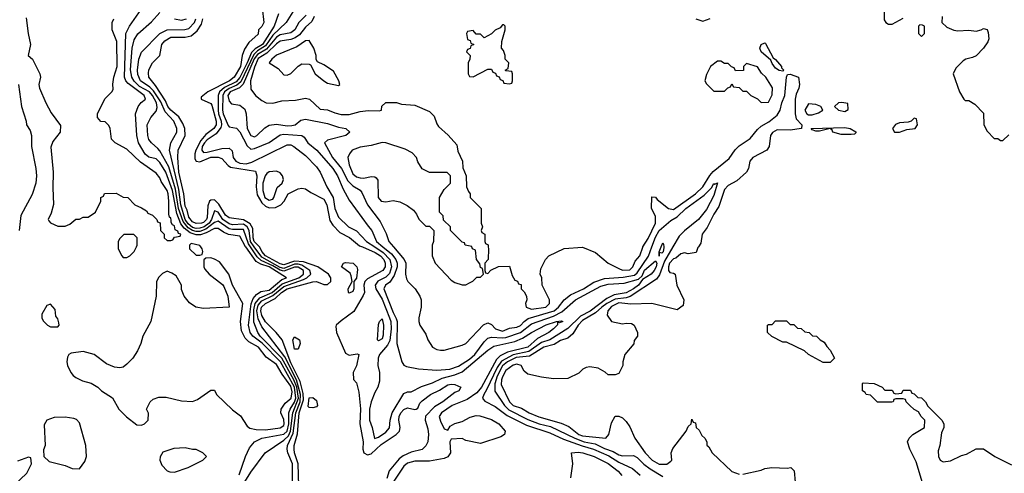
# Model space of a CAD drawing. Header units: inches. Extents: x 2380053 to 2584298, y 380219 to 546618.
# Tile 592 of 656: x 2512501 to 2517905, y 478758 to 481246. Entities that reach past the tile are written whole.
import ezdxf

# ---------------------------------------------------------------- set-up
doc = ezdxf.new("R2010")
doc.units = ezdxf.units.IN
doc.header["$MEASUREMENT"] = 0
doc.layers.add('C5417', color=7, linetype='Continuous')
doc.layers.add('C5418', color=7, linetype='Continuous')

msp = doc.modelspace()

# ---------------------------------------------------------------- linework, layer by layer
at = {"layer": 'C5417', "color": 2}
for points, elevation in [([(2513042, 480000), (2513042, 479990), (2513062, 479950), (2513070, 479942), (2513090, 479942), (2513106, 479950), (2513130, 479974), (2513141.6, 480000)], 26), ([(2513434, 480000), (2513434, 479990), (2513470, 479954), (2513490, 479954), (2513502, 479958), (2513506, 479974), (2513502, 479990), (2513495.3, 480000)], 26), ([(2513705.7, 478750), (2513740.4, 478850), (2513763.1, 478896.9), (2513790, 478930.4), (2513829.8, 478950.2), (2513950, 478973.5), (2513969.8, 478990), (2513977.8, 479030), (2513979.2, 479090), (2513985.7, 479110), (2514010, 479147.7), (2514016.6, 479170), (2514010, 479230.7), (2513933, 479370), (2513831.1, 479471.1), (2513780.8, 479510), (2513767, 479530), (2513756.8, 479570), (2513772, 479688), (2513783.1, 479716.9), (2513800.4, 479739.6), (2513825.5, 479754.5), (2513870, 479762.6), (2513939.1, 479820.9), (2513966, 479830), (2513870, 479889.9), (2513824.7, 479904.7), (2513799, 479919), (2513741.7, 480000)], 22), ([(2513718.6, 478681.4), (2513770, 478764), (2513849, 478870), (2513950, 478939.1), (2513975.7, 478964.3), (2513988.1, 478990), (2514000.6, 479090), (2514031.2, 479170), (2514021.8, 479230), (2514005.9, 479270), (2513940.2, 479390), (2513821.4, 479510), (2513807.7, 479530), (2513786.1, 479586.1), (2513785.8, 479654.2), (2513794.4, 479690), (2513819.1, 479720.9), (2513886.5, 479750), (2513942.5, 479797.5), (2514032.8, 479830), (2514059.4, 479850), (2514058.7, 479870), (2514030, 479889.3), (2514010, 479888.8), (2513950, 479866.1), (2513930, 479871.5), (2513890, 479895.8), (2513825.6, 479925.6), (2513805, 479945), (2513767.8, 480000)], 18), ([(2513998.9, 478678.9), (2513998.2, 478810), (2513973.5, 478870), (2513969.8, 478890), (2513970.7, 478910), (2514002.2, 478977.8), (2514017.5, 479090), (2514040.6, 479150), (2514042.7, 479190), (2514019.9, 479270), (2513957.3, 479397.3), (2513830, 479562), (2513810, 479605.1), (2513803.2, 479650), (2513810, 479680.7), (2513830, 479703.5), (2513890, 479732.5), (2513950, 479782.3), (2514058.8, 479821.2), (2514076.4, 479830), (2514099.1, 479850), (2514094, 479870), (2514050, 479900.4), (2514030, 479905.5), (2514010, 479904.5), (2513950, 479882.2), (2513930, 479887.2), (2513830, 479943.2), (2513789, 480000)], 14), ([(2514034, 478690), (2514029.9, 478809.9), (2514009, 478870), (2514007, 478890), (2514007.8, 478910), (2514025.4, 478974.6), (2514035.2, 479090), (2514058.2, 479161.8), (2514056.3, 479196.3), (2514041, 479261), (2513990, 479364.8), (2513941.1, 479490), (2513909.7, 479530), (2513850, 479588.3), (2513830, 479623.6), (2513825, 479650), (2513829.2, 479670), (2513850, 479689), (2513903.1, 479716.9), (2513938.8, 479750), (2513969.7, 479770), (2514110, 479808.9), (2514130.2, 479810.2), (2514170, 479792.7), (2514190, 479793), (2514209.4, 479810), (2514209.5, 479830), (2514195.6, 479850), (2514136.9, 479890), (2514058, 479918), (2514010, 479921.5), (2513950, 479901.6), (2513930, 479906.8), (2513851.1, 479950), (2513830, 479974.7), (2513818.7, 479998.7), (2513817.4, 480000)], 10), ([(2514382, 480000), (2514452.9, 479970), (2514481.8, 479950), (2514498.8, 479930), (2514506.9, 479910), (2514506.5, 479890), (2514494.6, 479870), (2514410, 479824.7), (2514395.3, 479810), (2514390.3, 479790), (2514392.7, 479750), (2514386.9, 479733.1), (2514334.7, 479645.3), (2514265.5, 479594.5), (2514238.8, 479570), (2514236.8, 479563.2), (2514240.5, 479530), (2514290, 479416.3), (2514310, 479405.5), (2514353.4, 479413.4), (2514362, 479410), (2514350, 479348), (2514332, 479310), (2514332.7, 479272.7), (2514350, 479254), (2514362.8, 479202.8), (2514371.6, 479111.5), (2514367.4, 479030), (2514386.3, 478930), (2514385.3, 478890), (2514390.4, 478870), (2514410, 478859.1), (2514430, 478864.9), (2514484.8, 478915.2), (2514568, 478970), (2514578.7, 478981.3), (2514585.7, 478990), (2514589.7, 479010), (2514582, 479050), (2514584.5, 479070), (2514593, 479090), (2514610, 479108.5), (2514630, 479116.5), (2514670, 479107.3), (2514678, 479110), (2514685.6, 479114.4), (2514698, 479142), (2514710, 479156.3), (2514756, 479190), (2514805.6, 479214.4), (2514850, 479243), (2514870, 479247.7), (2514890, 479244.9), (2514922, 479230), (2514911.3, 479210), (2514890, 479200.9), (2514823, 479150), (2514778, 479122), (2514728, 479072), (2514726, 479050), (2514741.1, 479001.1), (2514744.9, 478970), (2514740.8, 478930), (2514730, 478907.8), (2514710, 478888.5), (2514650, 478873.5), (2514605.9, 478854.1), (2514583.6, 478836.5), (2514528.6, 478771.4), (2514516.3, 478730)], 10), ([(2514449.6, 480000), (2514495.6, 479970), (2514533.2, 479930), (2514541.3, 479890), (2514530, 479854.7), (2514510, 479833.8), (2514467.6, 479812.4), (2514452.6, 479790), (2514455.8, 479770), (2514490, 479712.4), (2514531.7, 479610), (2514537.8, 479590), (2514540.1, 479550), (2514533.1, 479486.9), (2514519.2, 479460.8), (2514476.3, 479410), (2514467.7, 479390), (2514466, 479350), (2514476, 479310), (2514476.3, 479263.7), (2514466.8, 479230), (2514450, 479202), (2514430, 479149.2), (2514420.9, 479110), (2514421.6, 479050), (2514436.3, 479010), (2514448.8, 478948.8), (2514470, 478956.3), (2514510, 478984.4), (2514530, 479007.3), (2514534.7, 479050), (2514546, 479090), (2514610, 479194.8), (2514630, 479204.9), (2514650, 479204.4), (2514705.5, 479234.5), (2514766.5, 479253.5), (2514819.4, 479280.6), (2514890, 479297.2), (2514930, 479314.2), (2515070, 479433.7), (2515103.8, 479456.2), (2515218.6, 479481.4), (2515261.5, 479498.5), (2515310, 479530.3), (2515390, 479571.5), (2515448, 479590), (2515473.4, 479593.4), (2515482, 479590), (2515464, 479584), (2515452, 479588), (2515452, 479572), (2515430.4, 479550), (2515404.9, 479530), (2515342.3, 479497.7), (2515290, 479449.2), (2515177.6, 479422.4), (2515138.6, 479401.4), (2515118.1, 479381.9), (2515036.3, 479230), (2515010, 479199.3), (2514957.8, 479162.2), (2514874.8, 479130), (2514816.3, 479090), (2514803.8, 479070), (2514810, 479044.7), (2514830, 479002), (2514850, 478994), (2514863.1, 479016.9), (2514890, 479032), (2514930, 479042), (2514973.6, 479066.4), (2515005.6, 479074.4), (2515026, 479074), (2515090, 479053.4), (2515131, 479030), (2515164.7, 478990), (2515162, 478970), (2515142, 478958), (2515030, 478922), (2514950, 478938), (2514930, 478948), (2514870, 478946), (2514862, 478930), (2514864.7, 478870), (2514850, 478849.2), (2514830, 478839.3), (2514750, 478823.7), (2514670, 478823.7), (2514630, 478813.3), (2514610, 478797), (2514550, 478709.2)], 14), ([(2514494.8, 480000), (2514541.1, 479961.1), (2514565.8, 479930), (2514573.2, 479910), (2514573, 479890), (2514556.7, 479843.3), (2514533.3, 479806.7), (2514508.4, 479790), (2514500.3, 479770), (2514550, 479640.4), (2514567.8, 479607.8), (2514572.6, 479590), (2514570.4, 479470), (2514599.1, 479370), (2514610, 479351), (2514624.5, 479344.5), (2514690, 479330.6), (2514790, 479324.2), (2514862, 479330), (2514910, 479344.9), (2514970, 479384.7), (2514999.3, 479410), (2515050, 479479.5), (2515070, 479498.9), (2515090, 479505.5), (2515150, 479500.2), (2515170, 479502.5), (2515250, 479530.2), (2515310, 479578.4), (2515430, 479620.4), (2515476.5, 479643.5), (2515551.3, 479710), (2515690, 479785.2), (2515730, 479795.5), (2515818.8, 479801.2), (2515897.6, 479822.4), (2515918, 479842), (2515930, 479871.5), (2515990, 479924), (2515997, 479910), (2515994, 479890), (2515983.7, 479870), (2515966, 479850), (2515919.8, 479820.2), (2515896.5, 479790), (2515870, 479769.8), (2515830, 479747.1), (2515764, 479736), (2515723.3, 479716.7), (2515632.2, 479647.8), (2515579.4, 479620.6), (2515510, 479551.8), (2515410, 479490.7), (2515364.8, 479475.2), (2515294.7, 479425.3), (2515210, 479408.4), (2515146.3, 479373.7), (2515121.1, 479338.9), (2515063.9, 479216.1), (2515047.6, 479190), (2515041.6, 479170), (2515044.4, 479164.4), (2515053.5, 479153.5), (2515110, 479123.7), (2515175.8, 479075.8), (2515282.1, 479022.1), (2515410, 478979.7), (2515485.7, 478945.7), (2515588.5, 478908.5), (2515650, 478890.9), (2515733.9, 478853.9), (2515790, 478819.7), (2515863.7, 478783.7), (2515907, 478747)], 18), ([(2514553.2, 480000), (2514612, 479930), (2514621.1, 479910), (2514619.1, 479850), (2514624.5, 479824.5), (2514631.3, 479810), (2514671.3, 479770), (2514698, 479730), (2514704.7, 479710), (2514704.7, 479670), (2514691.3, 479610), (2514691.3, 479590), (2514698, 479570), (2514730, 479522), (2514741, 479490), (2514766, 479450), (2514790, 479437.3), (2514810, 479434), (2514830, 479434), (2514930, 479461), (2514949.3, 479470.7), (2515047.3, 479572.7), (2515070, 479582.8), (2515090, 479574), (2515113, 479550), (2515150, 479536.9), (2515190, 479554.3), (2515230, 479559.7), (2515250, 479569.1), (2515269, 479591), (2515292.6, 479607.4), (2515434.7, 479650), (2515458, 479670), (2515489.8, 479710.2), (2515523.3, 479736.7), (2515595.6, 479770), (2515653, 479807), (2515710, 479825.6), (2515813, 479833), (2515874.6, 479845.5), (2515890, 479858.2), (2515951.8, 479948.2), (2515970.7, 480000)], 22), ([(2514764.7, 480000), (2514764.7, 479950), (2514782, 479910), (2514870, 479818), (2514890, 479804.7), (2514930, 479792), (2514950, 479792), (2514970, 479802), (2514988.4, 479811.6), (2515010, 479834), (2515030, 479834), (2515046, 479850), (2515042, 479882), (2515030, 479886), (2515027.3, 479907.3), (2515008, 479930), (2515002, 479982), (2514986, 479990), (2514982.7, 480000)], 26), ([(2515072.9, 480000), (2515074, 479990), (2515072, 479930), (2515054, 479910), (2515054, 479870), (2515058, 479858), (2515070, 479854), (2515087.3, 479872.7), (2515128.4, 479891.6), (2515190, 479894), (2515203.6, 479843.6), (2515218, 479818), (2515232.7, 479812.7), (2515238, 479798), (2515252.7, 479792.7), (2515254, 479770), (2515270, 479754), (2515282, 479730), (2515284.7, 479710), (2515278, 479690), (2515281, 479670), (2515310, 479658), (2515388.7, 479670), (2515409.4, 479690), (2515409.3, 479710), (2515368, 479790), (2515366, 479830), (2515358, 479850), (2515360.4, 479879.6), (2515386, 479930), (2515406, 479950), (2515488.9, 479991.1), (2515590, 479998), (2515662, 479970), (2515730.7, 479910.7), (2515790, 479880.5), (2515810, 479873), (2515850, 479873.4), (2515866.6, 479890), (2515878.7, 479921.3), (2515904.5, 479950), (2515921.1, 479998.9), (2515921.8, 480000)], 26), ([(2516086, 480000), (2516039.1, 479920.9), (2516012.5, 479847.5), (2515996.6, 479823.4), (2515852.3, 479727.7), (2515830, 479720.8), (2515770, 479713.8), (2515723.6, 479690), (2515695.2, 479670), (2515662, 479638), (2515590, 479595.5), (2515566.4, 479570), (2515536.2, 479523.8), (2515510, 479499.6), (2515470, 479487.3), (2515434.7, 479465.3), (2515378, 479450), (2515298.8, 479401.2), (2515226.7, 479393.4), (2515177.6, 479370), (2515150, 479346.8), (2515121.4, 479290), (2515108.4, 479248.4), (2515108.1, 479208.1), (2515162.2, 479130), (2515186.2, 479106.1), (2515290, 479053.5), (2515353, 479030), (2515414.6, 479014.6), (2515547.2, 478950), (2515599.3, 478930), (2515658.7, 478918.7), (2515710, 478894.5), (2515758.3, 478878.3), (2515790, 478859.6), (2515810, 478853.8), (2515870, 478855.3), (2515890, 478844.4), (2515927.2, 478807.2), (2515962, 478782), (2516030, 478740.5)], 22), ([(2516226, 480000), (2516223.6, 479996.4), (2516214, 479970), (2516170, 479962), (2516150, 479968), (2516130, 479962), (2516101.4, 479938.6), (2516090, 479934.5), (2516066.9, 479910), (2516061.3, 479890), (2516062, 479870), (2516070, 479858.8), (2516090, 479856), (2516098, 479850), (2516107.3, 479790), (2516146, 479710), (2516142, 479678), (2516110, 479655.3), (2515970, 479688.7), (2515854.4, 479685.6), (2515790, 479692.6), (2515750, 479672.1), (2515728.5, 479650), (2515724.7, 479624.7), (2515750, 479591.3), (2515810, 479578), (2515830, 479582), (2515859.6, 479579.6), (2515874, 479570), (2515892, 479530), (2515892, 479510), (2515872.7, 479487.3), (2515871.6, 479468.4), (2515822, 479410), (2515812, 479370), (2515812, 479350), (2515790, 479306), (2515770, 479298), (2515730, 479298), (2515713.6, 479313.6), (2515675.5, 479335.5), (2515630, 479341.2), (2515610, 479339), (2515592, 479330), (2515570, 479308), (2515510, 479278), (2515430, 479275.3), (2515364.7, 479284.7), (2515290, 479302), (2515270, 479318), (2515253.2, 479350), (2515230, 479356.2), (2515210, 479351.1), (2515170, 479322), (2515150, 479286.6), (2515144.7, 479270), (2515144.3, 479244.3), (2515190, 479150.6), (2515210, 479130.4), (2515254.4, 479114.4), (2515297.3, 479090), (2515350, 479068), (2515473.7, 479033.7), (2515514.1, 479014.1), (2515570, 478970.3), (2515590, 478963.2), (2515718, 478950), (2515735.3, 478970), (2515750, 479034), (2515768.9, 479071.1), (2515790, 479072), (2515810, 479062), (2515830, 479042), (2515850, 479012), (2515877.3, 478950), (2515934, 478870), (2515972.4, 478830), (2516010, 478807.7), (2516052.6, 478807.4), (2516075.6, 478824.4), (2516079.3, 478830), (2516077.2, 478870), (2516086, 478894), (2516158, 478990), (2516170, 479014), (2516186, 479030), (2516190, 479054), (2516198, 479038), (2516210, 479034), (2516214, 479010), (2516230, 478994), (2516245.4, 478965.4), (2516262, 478950), (2516272, 478930), (2516272.7, 478912.7), (2516283.6, 478903.6), (2516302, 478870), (2516410, 478767.3), (2516450, 478753.4)], 26), ([(2516036.5, 480000), (2516036.7, 479996.7), (2516032.1, 479972.1), (2516025.6, 479965.6), (2516011.1, 479968.9), (2516010, 479948.7), (2516010, 479972), (2516021.2, 480000)], 18), ([(2517467.3, 478670), (2517421.7, 478821.7), (2517386, 478890), (2517374, 478930), (2517382, 478950), (2517402, 478970), (2517466, 479010), (2517468, 479050), (2517448, 479070), (2517434.6, 479094.6), (2517410, 479108), (2517386, 479130), (2517366, 479150), (2517362, 479162), (2517350, 479166), (2517310, 479166), (2517298, 479162), (2517294, 479150), (2517287.3, 479147.3), (2517208.4, 479148.4), (2517170, 479186), (2517146, 479190), (2517142, 479202), (2517126, 479210), (2517126, 479250), (2517130, 479254), (2517190, 479251.3), (2517234, 479230), (2517250, 479214), (2517290, 479214), (2517298, 479198), (2517310, 479194), (2517342, 479198), (2517350, 479214), (2517390, 479214), (2517398, 479198), (2517410, 479194), (2517430, 479174), (2517451.1, 479171.1), (2517472, 479150), (2517485.4, 479125.4), (2517562, 479050), (2517572, 479030), (2517572, 479010), (2517559.6, 478980.4), (2517551, 478910), (2517542, 478882), (2517542.8, 478850), (2517552, 478830), (2517570, 478821), (2517610, 478826), (2517670, 478856), (2517696.5, 478863.5), (2517750, 478892), (2517790, 478891.3), (2517852, 478850), (2517944.5, 478804.5)], 26), ([(2515526.8, 478733.2), (2515537.2, 478810), (2515529.3, 478870.7), (2515565.4, 478874.6), (2515591.3, 478870), (2515654, 478850), (2515730, 478811.7), (2515784.9, 478770), (2515805.3, 478745.3)], 14), ([(2512469.1, 478690.9), (2512540.4, 478759.6), (2512566, 478810), (2512562, 478842), (2512550, 478846), (2512490, 478824)], 26), ([(2516470, 478753.4), (2516570, 478776), (2516590, 478784.7), (2516629.3, 478790.7), (2516713.6, 478786.4), (2516734, 478790), (2516751.1, 478771.1), (2516757.3, 478710)], 26)]:
    msp.add_lwpolyline(points, dxfattribs=dict(at, elevation=elevation))
for points, elevation in [([(2513550, 479939), (2513522, 479938), (2513512, 479928), (2513511.3, 479890), (2513516.9, 479876.9), (2513541, 479850), (2513613.4, 479793.4), (2513622, 479782), (2513642.8, 479730), (2513651.3, 479668.7), (2513510, 479662.7), (2513468.7, 479670), (2513432.5, 479692.5), (2513404, 479730), (2513390, 479766), (2513388.7, 479790), (2513360.4, 479840.4), (2513336.4, 479856.4), (2513310, 479866), (2513285.4, 479854.6), (2513265.4, 479834.6), (2513252, 479810), (2513251, 479730), (2513220.7, 479590), (2513176.3, 479510), (2513165.5, 479470), (2513148.2, 479430), (2513121.6, 479390), (2513090, 479357), (2513070, 479340.9), (2513050, 479337), (2513021, 479341), (2512977.6, 479357.6), (2512910, 479409.4), (2512850, 479426.6), (2512783, 479417), (2512770.7, 479409.3), (2512764.5, 479395.5), (2512760.7, 479370), (2512764, 479350), (2512782.8, 479310), (2512795.2, 479295.2), (2512810, 479282.8), (2512845.8, 479265.8), (2512893, 479253), (2512930, 479231), (2512950.7, 479210.7), (2513010, 479171.3), (2513044.7, 479110), (2513087.1, 479067.1), (2513143.6, 479023.6), (2513170, 479022), (2513186, 479030), (2513206, 479050), (2513207.3, 479087.3), (2513198, 479110), (2513218, 479150), (2513234.6, 479165.4), (2513264.7, 479175.3), (2513304.7, 479175.3), (2513390, 479154.8), (2513448.9, 479151.1), (2513478, 479162), (2513550, 479214), (2513570, 479214), (2513582, 479190), (2513670, 479106.8), (2513713.2, 479073.2), (2513750, 479016), (2513764.7, 479004.7), (2513798.4, 478998.4), (2513850, 478996.5), (2513930, 479007.9), (2513950, 479020.7), (2513952.4, 479030), (2513950, 479053.2), (2513935.1, 479090), (2513936.9, 479110), (2513957.4, 479142.6), (2513991.5, 479170), (2513995.8, 479204.2), (2513990, 479235.4), (2513941.7, 479301.7), (2513910, 479354.3), (2513854.3, 479394.3), (2513812.6, 479450), (2513759.4, 479479.4), (2513738.3, 479498.3), (2513718.6, 479538.6), (2513713, 479590), (2513725.2, 479690), (2513669, 479789), (2513649, 479850), (2513598, 479918), (2513570, 479933.2)], 26), ([(2514310, 479746), (2514305.2, 479750), (2514304.5, 479770), (2514325.2, 479810), (2514320.2, 479840.2), (2514315.1, 479855.1), (2514268, 479890), (2514278, 479910), (2514290, 479914), (2514332, 479910), (2514352, 479890), (2514356, 479876), (2514350, 479829), (2514334.8, 479810), (2514335.5, 479770), (2514330, 479755.3)], 6), ([(2512670, 479686), (2512650, 479678), (2512622, 479630), (2512622, 479610), (2512630, 479594), (2512654, 479570), (2512670, 479562), (2512710, 479562), (2512718, 479570), (2512716.4, 479583.6), (2512710, 479606), (2512700.4, 479620.4), (2512696.4, 479656.4)], 26), ([(2514470, 479484), (2514465.2, 479490), (2514470, 479574), (2514475.3, 479590), (2514490, 479604.7), (2514498.4, 479570), (2514495.9, 479515.9), (2514490, 479495.3)], 10), ([(2516730, 479574), (2516750, 479574), (2516770, 479554), (2516790, 479552), (2516810, 479534), (2516834, 479530), (2516852.7, 479512.7), (2516874, 479510), (2516894, 479490), (2516916.9, 479476.9), (2516930, 479454), (2516950, 479434), (2516972, 479390), (2516950, 479366), (2516910, 479366), (2516830, 479408.7), (2516808.9, 479428.9), (2516710, 479478), (2516690, 479478), (2516628.4, 479508.4), (2516606, 479530), (2516606, 479570), (2516610, 479574), (2516630, 479574), (2516650, 479594), (2516710, 479594)], 26), ([(2514010, 479438), (2514000.9, 479490), (2514010, 479506), (2514036.3, 479490), (2514040.5, 479470), (2514030, 479438)], 6), ([(2514110, 479116.2), (2514090, 479119.3), (2514084.7, 479124.7), (2514090, 479171.3), (2514110, 479174.4), (2514130, 479157.3), (2514135.3, 479130), (2514130, 479122.9)], 6), ([(2512750, 479066), (2512690, 479064), (2512650, 479048.7), (2512635.3, 479024.7), (2512642, 478910), (2512632.7, 478887.3), (2512634, 478850), (2512663.6, 478823.6), (2512750, 478801), (2512790, 478784.7), (2512830, 478782), (2512858, 478822), (2512868.7, 478850), (2512864, 478910), (2512830, 479035.3), (2512812.5, 479052.5), (2512798.6, 479058.6)], 26), ([(2513410, 478898), (2513346.4, 478893.6), (2513286.4, 478873.6), (2513271.6, 478848.4), (2513271.3, 478830), (2513282, 478802), (2513310, 478772), (2513325.4, 478765.4), (2513350, 478764.7), (2513426, 478790), (2513506, 478830), (2513526, 478850), (2513506, 478870), (2513470, 478888), (2513450, 478888)], 26)]:
    msp.add_lwpolyline(points, close=True, dxfattribs=dict(at, elevation=elevation))
at = {"layer": 'C5418', "color": 2}
for points, elevation in [([(2513741.7, 480000), (2513741, 480001), (2513710, 480059.1), (2513647.9, 480067.9), (2513620, 480080), (2513590, 480100.4), (2513570, 480100.3), (2513523.9, 480076.1), (2513493.5, 480066.5), (2513470, 480065.5), (2513437.3, 480077.3), (2513403.3, 480103.3), (2513386, 480126), (2513362.8, 480182.8), (2513339.9, 480310), (2513303.7, 480410), (2513270, 480463.5), (2513256.5, 480476.5), (2513250, 480482), (2513210, 480491.1), (2513190, 480508.2), (2513153.1, 480570), (2513143.5, 480610), (2513136.3, 480730), (2513151.5, 480770), (2513168.6, 480791.4), (2513192, 480810), (2513185.1, 480830), (2513096, 480896), (2513083.5, 480910), (2513075.6, 480930), (2513084.7, 481170), (2513103.5, 481210), (2513180.1, 481319.9)], 22), ([(2513767.8, 480000), (2513756.6, 480016.6), (2513730, 480095.7), (2513670, 480094.5), (2513650, 480099.5), (2513590, 480140.3), (2513570, 480133.6), (2513522.7, 480097.3), (2513490, 480084.7), (2513470, 480083.4), (2513449.6, 480089.6), (2513425.3, 480105.3), (2513398.6, 480138.6), (2513373.7, 480210), (2513356.7, 480316.7), (2513319.4, 480439.4), (2513270, 480526.6), (2513260.1, 480540.1), (2513224, 480570), (2513210, 480588.7), (2513204.5, 480610), (2513200.9, 480670), (2513221.2, 480710), (2513250, 480744.7), (2513255.2, 480764.8), (2513252, 480790), (2513231, 480830), (2513212.8, 480850), (2513158.9, 480878.9), (2513128.9, 480908.9), (2513116.8, 480930), (2513109.8, 480970.2), (2513118, 481090), (2513130, 481134.8), (2513150, 481167.7), (2513225.2, 481234.8), (2513270, 481284.7)], 18), ([(2513831.1, 481311.1), (2513842, 481230), (2513830, 481208), (2513812, 481190), (2513810, 481166), (2513758.8, 481121.2), (2513735.9, 481084.1), (2513722.8, 481050), (2513714, 480990), (2513678.9, 480930), (2513652.2, 480910), (2513534, 480850), (2513498, 480822), (2513498, 480810), (2513550, 480786), (2513556.4, 480776.4), (2513578.9, 480690), (2513578.8, 480670), (2513566, 480650), (2513523.7, 480616.3), (2513496, 480584), (2513468.2, 480530), (2513462.2, 480510), (2513463.2, 480483.2), (2513470, 480470.5), (2513490, 480466), (2513550, 480491.8), (2513591.2, 480491.2), (2513610, 480483.8), (2513645.5, 480445.5), (2513658, 480438), (2513795.4, 480415.4), (2513803.1, 480390), (2513798.8, 480330), (2513804.5, 480284.5), (2513830, 480241.3), (2513850, 480222.8), (2513870, 480214), (2513904.4, 480215.6), (2513935.1, 480230), (2513952.7, 480250), (2513975.3, 480290), (2514030, 480318), (2514050, 480322), (2514070, 480319.1), (2514098.3, 480298.3), (2514170, 480262), (2514186, 480230), (2514203.8, 480143.8), (2514219.3, 480119.3), (2514258.7, 480078.7), (2514312, 480052), (2514366.5, 480006.5), (2514382, 480000)], 10), ([(2514010, 481304), (2513963, 481230), (2513890, 481161), (2513850, 481102.1), (2513805.6, 481074.4), (2513785.6, 481054.4), (2513714.7, 480905.3), (2513693.3, 480886.7), (2513650, 480868.3), (2513625.8, 480850), (2513616.8, 480830), (2513613.5, 480750), (2513617.1, 480730), (2513645.9, 480665.9), (2513650, 480659.1), (2513691.4, 480651.4), (2513710, 480630.5), (2513750, 480553.4), (2513770, 480535.5), (2513790, 480539.3), (2513870, 480572.7), (2513930, 480614), (2513950, 480618), (2514050.4, 480610.4), (2514061.6, 480601.6), (2514082.4, 480570), (2514132, 480530), (2514219.6, 480430), (2514245.3, 480390), (2514276.7, 480316.7), (2514310, 480256), (2514413, 480113), (2514434, 480090), (2514459, 480030), (2514494.8, 480000)], 18), ([(2517245.4, 481334.6), (2517245.4, 481245.4), (2517254, 481230), (2517270, 481222), (2517290, 481222), (2517350, 481254)], 30), ([(2512536.8, 481256.8), (2512547.3, 481170), (2512560.7, 481110), (2512547.3, 481050), (2512571.3, 481030), (2512611, 480950), (2512616, 480930), (2512606.8, 480890), (2512610.8, 480870), (2512644.9, 480790), (2512674.9, 480734.9), (2512726, 480666), (2512722.8, 480630), (2512682.8, 480577.2), (2512672.7, 480547.3), (2512684.9, 480410), (2512683.1, 480323.1), (2512687.5, 480232.5), (2512674.8, 480185.2), (2512658, 480150), (2512662, 480142), (2512670, 480132), (2512710, 480114), (2512750, 480114), (2512776.4, 480123.6), (2512810, 480152), (2512830, 480152), (2512850, 480162), (2512876.4, 480163.6), (2512918, 480190), (2512946, 480250), (2512946, 480270), (2512962, 480278), (2512967.3, 480292.7), (2513030, 480294), (2513070, 480272), (2513094, 480270), (2513134, 480230), (2513170, 480214), (2513196.9, 480196.9), (2513204.7, 480184.7), (2513230, 480174), (2513254, 480150), (2513258, 480138), (2513272.7, 480132.7), (2513274, 480090), (2513294, 480070), (2513294, 480050), (2513310, 480034), (2513330, 480034), (2513342, 480038), (2513350, 480054), (2513382, 480058), (2513386, 480070), (2513372.9, 480072.9), (2513370, 480086), (2513354, 480094), (2513350, 480115.3), (2513340.2, 480120.2), (2513333.2, 480133.2), (2513333.2, 480146.8), (2513330, 480158), (2513323.1, 480163.1), (2513320.2, 480180.2), (2513320.5, 480250), (2513315.6, 480290), (2513310, 480309.2), (2513278.3, 480358.3), (2513270, 480379), (2513250, 480404), (2513164.2, 480464.2), (2513090, 480535.3), (2513026, 480570), (2513006, 480590), (2512998, 480650), (2512990, 480666), (2512970, 480686), (2512947.3, 480687.3), (2512928, 480710), (2512928.4, 480731.6), (2512970, 480814), (2513008.4, 480851.6), (2513014.6, 480865.4), (2513012.7, 480892.7), (2513018.7, 480930), (2513036.4, 480990), (2513033.8, 481126.2), (2513008, 481190), (2513008.7, 481230), (2513018, 481250)], 26), ([(2513789, 480000), (2513767.3, 480030), (2513759.9, 480090), (2513750.3, 480110.3), (2513730, 480123.8), (2513670, 480121.6), (2513650, 480126.5), (2513616.2, 480150), (2513590, 480189.7), (2513570, 480197.6), (2513553.7, 480150), (2513540.7, 480130), (2513512.8, 480110), (2513490, 480102.6), (2513470, 480101.1), (2513450, 480106.9), (2513426, 480126), (2513409.5, 480150), (2513385.8, 480230), (2513374.4, 480314.4), (2513323.5, 480530), (2513331, 480570), (2513364.2, 480630), (2513363.5, 480650), (2513347.2, 480690), (2513300.1, 480740.1), (2513275.7, 480795.7), (2513235.8, 480855.8), (2513215.5, 480875.5), (2513163.5, 480910), (2513150, 480945.2), (2513147.7, 480970), (2513154.3, 481030), (2513170, 481067.7), (2513269.9, 481170.2), (2513310, 481190.2), (2513407.9, 481192), (2513430, 481198.6), (2513460.3, 481230), (2513468.1, 481250)], 14), ([(2513817.4, 480000), (2513788.8, 480030), (2513782.2, 480050), (2513780.8, 480100.8), (2513766.9, 480126.9), (2513730, 480148.6), (2513650, 480158.7), (2513630, 480174), (2513594.9, 480234.9), (2513570, 480258.7), (2513550, 480256.8), (2513542.3, 480250), (2513534.4, 480225.6), (2513530, 480161.2), (2513525.7, 480150), (2513510, 480134.3), (2513498.8, 480130), (2513470, 480127.3), (2513450, 480137.6), (2513430, 480162.9), (2513420.9, 480200.9), (2513410, 480223.7), (2513402.3, 480290), (2513374.4, 480410), (2513369.8, 480490.2), (2513371.6, 480530), (2513408.9, 480611.1), (2513407.8, 480650), (2513397.1, 480677.1), (2513373.8, 480713.8), (2513330, 480748.9), (2513314, 480770), (2513300.9, 480800.9), (2513246, 480886), (2513209.6, 480930), (2513207.7, 480952.3), (2513210, 480971.3), (2513229.4, 481010), (2513269.5, 481050.5), (2513282, 481110), (2513297.2, 481130), (2513330, 481150.2), (2513410, 481150.2), (2513441.6, 481158.4), (2513475.2, 481184.8), (2513499, 481221), (2513506.2, 481250)], 10), ([(2513350.5, 481250.5), (2513390, 481243), (2513416, 481250)], 18), ([(2513921.4, 481278.6), (2513898.4, 481210), (2513833.9, 481110), (2513793.4, 481086.6), (2513773.1, 481066.9), (2513750, 481008.8), (2513710, 480928.3), (2513690, 480904.9), (2513626.2, 480873.8), (2513598.2, 480850), (2513590.1, 480830), (2513590.1, 480750), (2513591.8, 480730), (2513607.5, 480690), (2513608.8, 480670), (2513604.5, 480655.5), (2513580.3, 480619.7), (2513530, 480587.9), (2513515, 480570), (2513503.5, 480550), (2513500.2, 480530), (2513510, 480518.5), (2513530, 480518.6), (2513610, 480540.3), (2513650, 480541), (2513667.5, 480527.5), (2513673.7, 480490), (2513687.2, 480470), (2513710, 480459.8), (2513744, 480456), (2513775, 480465), (2513970, 480560.5), (2513990, 480559.1), (2514006, 480550), (2514070, 480500.7), (2514130, 480438.8), (2514150.8, 480410), (2514187.3, 480330), (2514221.3, 480270), (2514230.3, 480210), (2514250, 480162.4), (2514304.9, 480110), (2514350, 480088.7), (2514403.7, 480030), (2514449.6, 480000)], 14), ([(2514074.3, 481270), (2514033.1, 481230), (2514011.4, 481190), (2513990, 481174.8), (2513930, 481162.6), (2513910, 481150.6), (2513855.4, 481084.6), (2513805.7, 481054.3), (2513789, 481031), (2513727.9, 480892.1), (2513707.7, 480872.3), (2513656.9, 480850), (2513644, 480830), (2513650, 480799.1), (2513664.4, 480784.4), (2513710, 480776.4), (2513736, 480756), (2513743.8, 480730), (2513749.1, 480650), (2513768.9, 480610), (2513790, 480603.7), (2513802.7, 480610), (2513847, 480653), (2513870, 480667.7), (2513910, 480673.4), (2513970, 480664.2), (2513994.2, 480665.8), (2514012.7, 480670), (2514044.9, 480695.1), (2514070, 480700.3), (2514190, 480676.9), (2514250, 480655.8), (2514292, 480650), (2514314, 480630), (2514291.3, 480610), (2514190, 480585.2), (2514174.8, 480570), (2514218, 480490), (2514266.9, 480430), (2514301.7, 480361.7), (2514330, 480334.3), (2514370.2, 480310.2), (2514378.5, 480298.5), (2514410.3, 480230), (2514479.2, 480139.2), (2514512.4, 480072.4), (2514528, 480030), (2514553.2, 480000)], 22), ([(2514116.6, 481263.4), (2514104, 481236), (2514070, 481204.7), (2514036.3, 481163.7), (2514013.9, 481146.1), (2513990, 481137.1), (2513930, 481127.6), (2513910, 481114), (2513858.2, 481061.8), (2513810, 481034), (2513790, 480985.1), (2513768.2, 480910), (2513770, 480864.7), (2513796, 480830), (2513830, 480802.8), (2513854, 480790), (2513890, 480787.3), (2513939.3, 480800.7), (2514014.8, 480805.2), (2514070, 480815.5), (2514091, 480810), (2514150, 480756), (2514190, 480751), (2514230, 480734.8), (2514266.4, 480726.4), (2514310, 480726.4), (2514370, 480742), (2514412.9, 480747.1), (2514474, 480746), (2514486, 480750), (2514488.4, 480771.6), (2514510, 480792), (2514570, 480792), (2514596.4, 480783.6), (2514670, 480778), (2514750, 480742), (2514776, 480716), (2514790, 480674), (2514799.6, 480659.6), (2514852, 480612), (2514899.6, 480559.6), (2514905.4, 480525.4), (2514932, 480470), (2514932.7, 480432.7), (2514952, 480390), (2514954, 480330), (2514963.6, 480303.6), (2514974, 480290), (2514974, 480270), (2515034, 480210), (2515034, 480130), (2515042, 480110), (2515034, 480090), (2515038, 480078), (2515054, 480070), (2515054, 480030), (2515058, 480018), (2515071.6, 480011.6), (2515072.9, 480000)], 26), ([(2516211.6, 481251.6), (2516250, 481238), (2516290, 481252)], 30), ([(2517563.6, 481263.6), (2517562, 481230), (2517590, 481204.7), (2517628, 481188), (2517650, 481184.9), (2517710, 481187.7), (2517750, 481183), (2517778, 481190), (2517790, 481198), (2517810, 481192), (2517816.3, 481176.3), (2517819.1, 481140.9), (2517814.8, 481125.2), (2517791.3, 481090), (2517750, 481048), (2517730, 481038), (2517694, 481030), (2517679.6, 481020.4), (2517639.6, 480980.4), (2517624.7, 480950), (2517658, 480850), (2517682, 480810), (2517690, 480802), (2517710, 480802), (2517743.6, 480783.6), (2517790, 480734), (2517792, 480670), (2517810, 480634), (2517850, 480594), (2517870, 480594), (2517883.6, 480583.6), (2517896.4, 480583.6), (2517930, 480614)], 30), ([(2515921.8, 480000), (2515950, 480045.5), (2515991.1, 480130), (2515990, 480168), (2515969.2, 480210), (2515970, 480274), (2515990, 480272), (2515999.6, 480259.6), (2516062.8, 480210), (2516090, 480204.6), (2516210, 480290.2), (2516249.7, 480330), (2516288.3, 480391.7), (2516306.8, 480413.2), (2516394.9, 480485.1), (2516427.4, 480532.6), (2516450, 480553.4), (2516510, 480594.4), (2516550, 480644.4), (2516570, 480662.4), (2516613.3, 480686.7), (2516657.4, 480722.6), (2516674.3, 480750), (2516683.5, 480790), (2516701.1, 480830), (2516709.4, 480930.6), (2516714.6, 480945.4), (2516730, 480947.3), (2516776, 480930), (2516780.7, 480890), (2516777.3, 480870), (2516761.7, 480838.3), (2516756.5, 480810), (2516757.8, 480730), (2516762.6, 480702.6), (2516793.4, 480670), (2516791.3, 480650), (2516730, 480639.7), (2516658.4, 480641.6), (2516633.4, 480626.6), (2516622.4, 480610), (2516614.3, 480550), (2516601.3, 480530), (2516525.5, 480490), (2516509.1, 480470.9), (2516501.3, 480430), (2516490.3, 480409.8), (2516437.4, 480362.6), (2516390, 480336.3), (2516370, 480314), (2516338, 480222), (2516310, 480179.3), (2516274, 480106), (2516246, 480070), (2516239.6, 480020.4), (2516226, 480000)], 26), ([(2512494.9, 480890), (2512510.7, 480770), (2512536, 480690), (2512538, 480670), (2512558, 480638), (2512566, 480610), (2512566.8, 480550), (2512590.7, 480430), (2512594, 480390), (2512590.7, 480350), (2512570, 480288), (2512507.5, 480172.5), (2512498, 480090)], 22), ([(2514982.7, 480000), (2514982, 480002), (2514946, 480010), (2514942, 480022), (2514930, 480026), (2514866, 480090), (2514866, 480110), (2514827.3, 480147.3), (2514826, 480170), (2514806, 480190), (2514806, 480270), (2514830, 480314), (2514866, 480350), (2514866, 480390), (2514847.3, 480407.3), (2514750, 480408), (2514710, 480428), (2514685.6, 480465.6), (2514679, 480490), (2514655.5, 480515.5), (2514616.2, 480536.2), (2514511.5, 480571.5), (2514490, 480571.6), (2514430, 480555.8), (2514370, 480547.6), (2514326.8, 480530), (2514310.7, 480510), (2514303, 480490), (2514308.7, 480450), (2514330, 480400.5), (2514350, 480384.4), (2514370, 480378), (2514390, 480376.3), (2514430, 480386), (2514450, 480384.7), (2514458, 480378), (2514466, 480366), (2514467.7, 480270), (2514484.7, 480250), (2514510, 480247.7), (2514550, 480254.8), (2514587.1, 480247.1), (2514627.1, 480227.1), (2514662, 480202), (2514679.8, 480179.8), (2514691.6, 480151.6), (2514730, 480114), (2514750, 480114), (2514774, 480090), (2514772, 480030), (2514764.7, 480010), (2514764.7, 480000)], 26), ([(2515970.7, 480000), (2515990, 480052.7), (2516010, 480088.9), (2516074.7, 480145.2), (2516110, 480164.9), (2516156.9, 480210), (2516257.3, 480282.7), (2516297.1, 480322.9), (2516310, 480346.8), (2516315.3, 480344.7), (2516330, 480352), (2516310, 480281.2), (2516270, 480205.1), (2516226.7, 480150), (2516150, 480088.5), (2516121, 480059), (2516086, 480000)], 22), ([(2513141.6, 480000), (2513146, 480010), (2513146, 480050), (2513127.3, 480067.3), (2513072.7, 480067.3), (2513050, 480046), (2513042, 480030), (2513042, 480000)], 26), ([(2513495.3, 480000), (2513490, 480008), (2513442, 480018), (2513434, 480010), (2513434, 480000)], 26), ([(2516021.2, 480000), (2516030, 480022), (2516035.3, 480015.3), (2516036.5, 480000)], 18)]:
    msp.add_lwpolyline(points, dxfattribs=dict(at, elevation=elevation))
for points, elevation in [([(2515158, 481218), (2515150, 481218), (2515138, 481202), (2515110, 481188), (2515090, 481168), (2515050, 481146), (2515030, 481166), (2515007.3, 481167.3), (2514990, 481186), (2514958, 481182), (2514954, 481170), (2514958, 481138), (2514972.7, 481132.7), (2514978, 481118), (2514994, 481110), (2514978, 481102), (2514972.7, 481087.3), (2514958, 481082), (2514954, 481070), (2514974, 481050), (2514972, 481030), (2514962, 481010), (2514962, 480950), (2514970, 480934), (2514990, 480932), (2515070, 480974), (2515090, 480974), (2515098, 480958), (2515112.7, 480952.7), (2515118, 480938), (2515132.7, 480932.7), (2515138, 480918), (2515152.7, 480912.7), (2515158, 480898), (2515190, 480894), (2515202, 480898), (2515206, 480910), (2515206, 480950), (2515202, 480962), (2515170, 480966), (2515166, 480970), (2515182, 480978), (2515186, 481010), (2515166, 481030), (2515166, 481050), (2515156.4, 481076.4), (2515146, 481090), (2515147.3, 481127.3), (2515166, 481190), (2515166, 481210)], 30), ([(2517442, 481218), (2517434, 481210), (2517434, 481170), (2517450, 481154), (2517466, 481170), (2517466, 481210), (2517456.4, 481216.4)], 30), ([(2514090, 481132.7), (2514070, 481129.2), (2514023.1, 481096.9), (2513910, 481051.8), (2513884.9, 481030), (2513871.3, 481010), (2513919.1, 480979.1), (2513950, 480942.8), (2513970, 480941), (2513990, 480951.3), (2514030, 480991.3), (2514050, 481004.7), (2514090, 481002), (2514098, 480998), (2514122, 480950), (2514171.3, 480910), (2514190, 480898.8), (2514250, 480884.7), (2514258, 480890), (2514253.2, 480910), (2514223.2, 480963.2), (2514170, 480999), (2514135.3, 481015.3), (2514128, 481028), (2514128.7, 481050), (2514116, 481090)], 30), ([(2516690, 480964), (2516670, 480967.3), (2516650, 480979.5), (2516630, 481005.2), (2516623.7, 481023.7), (2516570, 481069.5), (2516562.9, 481090), (2516570, 481110.8), (2516590, 481118.8), (2516594.9, 481114.9), (2516636.3, 481036.3), (2516650, 481026.8), (2516682, 480990), (2516682.5, 480982.5), (2516694, 480970)], 26), ([(2516350, 481018), (2516330, 481018), (2516292, 480990), (2516270, 480946), (2516262, 480910), (2516270, 480894), (2516310, 480854), (2516370, 480854), (2516387.3, 480872.7), (2516402, 480878), (2516410, 480894), (2516418, 480878), (2516450, 480874), (2516470, 480854), (2516490, 480854), (2516514, 480830), (2516550, 480812), (2516570, 480792), (2516610, 480794), (2516630, 480834), (2516632.5, 480872.5), (2516595.3, 480930), (2516572.7, 480952.7), (2516550, 480988), (2516490, 481006), (2516474, 480990), (2516472.7, 480967.3), (2516430, 480966), (2516422, 480982), (2516407.3, 480987.3), (2516390, 481006), (2516370, 481006)], 30), ([(2516830, 480784), (2516810.8, 480750), (2516821, 480730), (2516830, 480724.9), (2516850, 480724), (2516884.7, 480735.3), (2516908, 480750), (2516898, 480770), (2516870, 480781.2)], 30), ([(2517012.7, 480792.7), (2516994, 480790), (2516972, 480770), (2516994, 480750), (2517030, 480742), (2517047.3, 480752.7), (2517046, 480786)], 30), ([(2517410, 480706), (2517394, 480690), (2517376.9, 480683.1), (2517330, 480681.2), (2517308.4, 480671.6), (2517290.8, 480650), (2517302.8, 480630), (2517330, 480628.9), (2517370, 480644), (2517415.3, 480650), (2517428, 480670), (2517422, 480702)], 30), ([(2517064.5, 480615.5), (2517010, 480616.3), (2516964, 480630), (2516960.4, 480640.4), (2516950, 480648.7), (2516890, 480635.3), (2516870, 480635.3), (2516850, 480642), (2516844, 480650), (2517030, 480655.6), (2517058.8, 480650), (2517090.3, 480630.3), (2517090, 480626), (2517082, 480618)], 26), ([(2513910, 480414.7), (2513870, 480411.1), (2513858.4, 480401.6), (2513847.9, 480390), (2513836.1, 480350), (2513835.3, 480310), (2513846.9, 480270), (2513870, 480256.5), (2513890, 480262.4), (2513896.3, 480270), (2513915.2, 480324.8), (2513940.9, 480350), (2513949.5, 480370), (2513942.9, 480390), (2513930, 480406.6)], 14)]:
    msp.add_lwpolyline(points, close=True, dxfattribs=dict(at, elevation=elevation))

doc.saveas('drawing.dxf')
